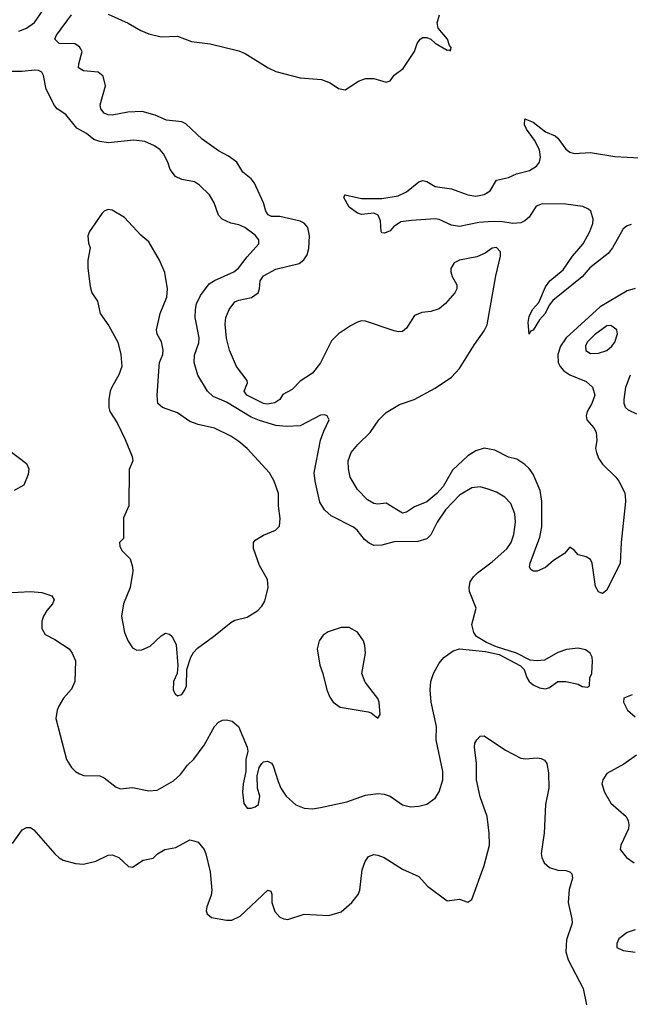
# Model space of a CAD drawing. Header units: inches. Extents: x 1384664 to 1536621, y 460766 to 646467.
# Tile 473 of 488: x 1464097 to 1467086, y 621413 to 626226. Entities that reach past the tile are written whole.
import ezdxf

# ---------------------------------------------------------------- set-up
doc = ezdxf.new("R2010")
doc.units = ezdxf.units.IN
doc.header["$MEASUREMENT"] = 0
doc.layers.add('B4662', color=7, linetype='Continuous')

msp = doc.modelspace()

# ---------------------------------------------------------------- linework, layer by layer
at = {"layer": 'B4662', "color": 5}
for points, elevation in [([(1464092.7, 626170), (1464130, 626184.2), (1464170, 626212.9), (1464210.7, 626270)], 740), ([(1467110, 624912.2), (1467070, 624899.9), (1466937.5, 624822.5), (1466771.3, 624670), (1466744.6, 624630), (1466731.4, 624590), (1466733.1, 624550), (1466741.8, 624530), (1466759.7, 624510), (1466790.1, 624490.1), (1466870, 624457.1), (1466900.3, 624430), (1466912.2, 624390), (1466897.8, 624350), (1466873.8, 624310), (1466869.3, 624289.3), (1466872.2, 624270), (1466907.7, 624230), (1466918, 624210), (1466921.6, 624170), (1466915.8, 624130), (1466919.5, 624110), (1466930, 624082), (1466950, 624052.7), (1467014.4, 623990), (1467028.5, 623970), (1467056.5, 623916.5), (1467060.2, 623900.2), (1467062.4, 623870), (1467041.4, 623670), (1467035.6, 623570), (1466970, 623438), (1466950, 623421.2), (1466930, 623429.3), (1466914.5, 623454.5), (1466899.1, 623570), (1466890, 623587), (1466870, 623599.7), (1466830, 623609.5), (1466810, 623632.7), (1466790, 623646.6), (1466763.4, 623616.6), (1466710, 623582.2), (1466670, 623547.8), (1466630, 623529.8), (1466609.8, 623529.8), (1466598.3, 623538.3), (1466591.6, 623550), (1466596, 623570), (1466643.2, 623696.8), (1466653.1, 623746.9), (1466651.9, 623871.9), (1466643.9, 623923.9), (1466610, 624004.2), (1466590, 624032.6), (1466570, 624051.3), (1466530, 624076.9), (1466490, 624087.3), (1466422.2, 624122.2), (1466370, 624131.7), (1466330, 624119), (1466290, 624094.5), (1466215.7, 624024.3), (1466170, 623943.5), (1466138.7, 623910), (1466090, 623869.2), (1466030, 623843.9), (1465990, 623818.4), (1465970, 623814.2), (1465890, 623862.7), (1465850, 623858), (1465830, 623860.7), (1465798.7, 623878.7), (1465749.9, 623929.9), (1465715, 623990), (1465706, 624030), (1465704, 624070), (1465719.7, 624110), (1465751.3, 624150), (1465811.7, 624208.3), (1465854.6, 624270), (1465890, 624305.4), (1465955.3, 624344.7), (1466028, 624370), (1466130, 624425.2), (1466210, 624478), (1466250, 624520.3), (1466322.2, 624637.8), (1466370, 624704.7), (1466385.3, 624734.7), (1466426.8, 624973.2), (1466450.7, 625070), (1466450, 625091.8), (1466430, 625111.9), (1466410, 625108.6), (1466374.9, 625085.1), (1466334, 625066), (1466249, 625051), (1466223, 625037), (1466207, 625010), (1466207.1, 624992.9), (1466213.7, 624970), (1466236.9, 624930), (1466236.5, 624910), (1466226.5, 624890), (1466181.6, 624838.4), (1466150, 624812.9), (1466110, 624798.9), (1466065.6, 624794.4), (1466030, 624779.7), (1465990, 624717.4), (1465970, 624702), (1465950, 624700.2), (1465930, 624705), (1465790, 624752.3), (1465770, 624753), (1465750, 624747.4), (1465716.1, 624730), (1465657.1, 624690), (1465623.3, 624656.7), (1465570, 624548.2), (1465530, 624498.3), (1465470, 624458.7), (1465430, 624418.7), (1465385.7, 624394.3), (1465370.3, 624370), (1465346.6, 624353.4), (1465310, 624345.8), (1465290, 624350.5), (1465208.7, 624390), (1465195.3, 624410), (1465212.7, 624450), (1465210, 624462.7), (1465158.9, 624530), (1465123.8, 624610), (1465110, 624668.7), (1465103.3, 624736.7), (1465105.3, 624770), (1465123.1, 624810), (1465150, 624846), (1465170, 624855), (1465231.8, 624868.2), (1465264.4, 624890), (1465271.3, 624910), (1465274.7, 624950), (1465290, 624974.3), (1465350, 625005.9), (1465465.4, 625034.6), (1465487.9, 625052.1), (1465504, 625076), (1465512.3, 625107.7), (1465515.2, 625170), (1465507.7, 625210), (1465490, 625231.8), (1465470, 625241.6), (1465370, 625263.4), (1465330, 625263.4), (1465312.6, 625272.6), (1465301.9, 625290), (1465290.7, 625330.7), (1465246.7, 625426.7), (1465230, 625447.7), (1465190, 625480.9), (1465159.3, 625530), (1465118.9, 625558.9), (1465070, 625584.3), (1464990, 625642.5), (1464910, 625716.2), (1464890, 625725.8), (1464815.2, 625735.2), (1464759.8, 625759.8), (1464696.8, 625776.8), (1464625.7, 625774.3), (1464550, 625758.8), (1464530, 625760.3), (1464510, 625768.6), (1464494, 625790), (1464491.1, 625810), (1464517.4, 625902.6), (1464505.7, 625950), (1464480.9, 625970), (1464410, 625976.2), (1464385.7, 625990), (1464386.4, 626010), (1464402.7, 626070), (1464390, 626093.7), (1464367.1, 626107.1), (1464289.9, 626109.9), (1464269.7, 626130), (1464277.3, 626150), (1464350.8, 626250)], 720), ([(1464530, 626252.2), (1464628.9, 626208.9), (1464690, 626172.6), (1464730, 626156.4), (1464790, 626142.6), (1464870, 626145.5), (1464938.8, 626118.8), (1465030, 626107.8), (1465170, 626074), (1465201.3, 626061.3), (1465312.7, 625990), (1465350, 625972.9), (1465470, 625941.3), (1465573.4, 625933.4), (1465616.4, 625916.4), (1465658, 625890), (1465690, 625883.8), (1465755.1, 625924.9), (1465790, 625937.6), (1465830, 625937.6), (1465890, 625920.5), (1465910, 625926.8), (1465930, 625954.8), (1465973.1, 625986.9), (1466029, 626070), (1466042.7, 626110), (1466057.2, 626130), (1466070, 626138), (1466090, 626139.1), (1466110, 626130.6), (1466130.5, 626110.5), (1466190, 626077.3), (1466198.8, 626078.8), (1466206, 626074), (1466209, 626090), (1466200.4, 626100.4), (1466190.9, 626130), (1466144.5, 626184.5), (1466140.7, 626210), (1466151.4, 626250)], 720), ([(1464030, 623423.7), (1464150, 623431.5), (1464206.4, 623426.4), (1464254, 623410), (1464265.5, 623390), (1464257.1, 623370), (1464230, 623338.4), (1464213.1, 623310), (1464205.3, 623285.3), (1464204.9, 623250), (1464221.2, 623221.2), (1464270, 623196.4), (1464339.5, 623150), (1464354.6, 623130), (1464371, 623091), (1464366.7, 622990), (1464350, 622954), (1464312.2, 622910), (1464288.4, 622870), (1464280.4, 622850), (1464274.9, 622810), (1464326.4, 622610), (1464350, 622570.7), (1464370, 622550.7), (1464390, 622538.8), (1464410.7, 622530.7), (1464490, 622530.4), (1464510, 622520.4), (1464570, 622473.7), (1464590, 622466), (1464650, 622472.8), (1464730, 622455.9), (1464770, 622460.2), (1464850, 622505.2), (1464883.9, 622536.1), (1464919, 622581), (1464949.2, 622610.8), (1465000.8, 622679.2), (1465050, 622770.4), (1465070, 622792.4), (1465090, 622802.4), (1465110, 622803.1), (1465136.5, 622796.5), (1465167.7, 622770), (1465210.5, 622670), (1465213, 622650), (1465204.2, 622610), (1465204.4, 622550), (1465190.6, 622490), (1465187.4, 622450), (1465194.4, 622394.4), (1465210, 622371.3), (1465230, 622371), (1465250, 622377.3), (1465265.2, 622390), (1465272.3, 622430), (1465261.2, 622470), (1465259, 622530), (1465269.4, 622570.6), (1465282, 622590), (1465290, 622598), (1465310, 622602), (1465330, 622592), (1465338, 622578), (1465362, 622502), (1465375.8, 622470), (1465401.1, 622430), (1465448.5, 622388.5), (1465490, 622371.6), (1465530, 622368.9), (1465570, 622374.9), (1465698.2, 622401.8), (1465790, 622434.9), (1465850, 622443.7), (1465880.7, 622440.7), (1465910.3, 622430.3), (1465970, 622387.7), (1466010, 622378), (1466050, 622380.7), (1466090, 622390.8), (1466130, 622420.7), (1466150, 622451), (1466168.2, 622510), (1466168.3, 622550), (1466134.9, 622705.1), (1466136.4, 622770), (1466111.4, 622890), (1466106.3, 622950), (1466109.8, 622990), (1466122.8, 623030), (1466150, 623080.4), (1466172.7, 623107.3), (1466219.3, 623140.7), (1466250, 623150.3), (1466376.9, 623136.9), (1466442.9, 623122.9), (1466548, 623068), (1466566, 623050), (1466578.8, 623010), (1466590, 622991.3), (1466610, 622974.8), (1466640.5, 622960.5), (1466670, 622954.8), (1466690, 622961), (1466730, 622990.7), (1466770.5, 622990.5), (1466830, 622978), (1466850, 622966.8), (1466876.4, 622963.6), (1466886, 622970), (1466888, 623008), (1466897.2, 623030), (1466900.7, 623090), (1466898.4, 623110), (1466889.3, 623130), (1466866.2, 623146.2), (1466830, 623153.3), (1466773.5, 623146.5), (1466730, 623131.8), (1466665.5, 623094.5), (1466630, 623091.8), (1466595.6, 623095.6), (1466528.7, 623130), (1466430, 623159.5), (1466381.1, 623181.1), (1466332.7, 623210), (1466319.5, 623230), (1466309.6, 623270), (1466331.2, 623350), (1466298.8, 623430), (1466296.8, 623450), (1466302, 623478), (1466317.5, 623502.5), (1466338.2, 623521.8), (1466410, 623576.2), (1466480.7, 623639.3), (1466502.2, 623670), (1466515.8, 623710), (1466523.4, 623770), (1466520.6, 623810), (1466500.9, 623860.9), (1466472.1, 623892.1), (1466430, 623916.5), (1466390, 623931.7), (1466350, 623942), (1466310, 623938), (1466250, 623901.7), (1466180.5, 623830), (1466140.1, 623770), (1466110, 623707.8), (1466090, 623688.3), (1466045.1, 623674.9), (1465930, 623674), (1465870, 623657), (1465830, 623655.8), (1465806.8, 623666.8), (1465784.4, 623684.4), (1465748.2, 623730), (1465730, 623745.7), (1465621.3, 623801.3), (1465589, 623830), (1465566.8, 623866.8), (1465542.5, 623970), (1465538.5, 624010), (1465569.8, 624170.2), (1465585.2, 624214.8), (1465612.4, 624270), (1465601.2, 624290), (1465590, 624294), (1465570, 624292.4), (1465470, 624240.7), (1465403.5, 624236.5), (1465350, 624242.2), (1465270, 624266.4), (1465230, 624283.4), (1465110, 624356.7), (1465044.4, 624384.4), (1465016.5, 624410), (1464968.5, 624488.5), (1464950.9, 624550), (1464953.5, 624586.5), (1464973.5, 624646.5), (1464975.9, 624670), (1464955.8, 624770), (1464957, 624810), (1464963.3, 624836.7), (1464982.1, 624877.9), (1465025, 624935), (1465050, 624951.7), (1465145.9, 624994.1), (1465168.6, 625011.4), (1465210, 625066.5), (1465268, 625130), (1465268, 625150), (1465250, 625172.1), (1465199.5, 625210), (1465170, 625222.3), (1465130, 625231.1), (1465087.3, 625250), (1465069.7, 625270), (1465048.3, 625330), (1465026, 625370), (1464976.6, 625416.6), (1464953, 625433), (1464890, 625444.2), (1464860.1, 625460.1), (1464833.6, 625493.6), (1464821.7, 625530), (1464801.7, 625570), (1464784.7, 625590), (1464757.6, 625610), (1464710, 625629.8), (1464656.4, 625636.4), (1464530, 625624.5), (1464490, 625629.9), (1464460.7, 625640.7), (1464423.5, 625670), (1464376.1, 625696.1), (1464322.4, 625762.4), (1464280.5, 625790), (1464267.1, 625807.1), (1464226.4, 625886.4), (1464213.4, 625953.4), (1464206.3, 625970), (1464190, 625978.2), (1464170, 625978.8), (1464110, 625972.3), (1464050, 625972.1)], 740), ([(1467090, 625225), (1467070, 625218.7), (1467050, 625204.2), (1466998.9, 625110), (1466976.6, 625083.4), (1466887.5, 625012.5), (1466850, 624969), (1466706, 624854), (1466689, 624831), (1466668.6, 624790), (1466641.6, 624758.4), (1466610, 624708.5), (1466596.5, 624703.5), (1466590, 624689.3), (1466586, 624746), (1466590, 624774.9), (1466607.3, 624810), (1466637, 624843), (1466670, 624920.5), (1466692.4, 624950), (1466756.8, 625003.2), (1466802.8, 625070), (1466854.6, 625130), (1466887.2, 625190), (1466901.6, 625230), (1466903.6, 625250), (1466891.7, 625290), (1466880.1, 625300.1), (1466852.3, 625312.3), (1466770, 625324.7), (1466654, 625326), (1466625, 625315), (1466590, 625261.3), (1466570, 625242.4), (1466550, 625232.4), (1466510.1, 625229.9), (1466450, 625239.5), (1466390, 625238.2), (1466344.8, 625235.2), (1466250, 625215), (1466210, 625222), (1466150, 625249.4), (1466130, 625251.8), (1466015.2, 625244.8), (1465962.6, 625237.4), (1465927, 625213), (1465910, 625193.3), (1465882.4, 625182.4), (1465870, 625183.7), (1465866, 625190), (1465863, 625243), (1465851.1, 625271.1), (1465830, 625279.6), (1465770, 625273.7), (1465750, 625280.4), (1465709.4, 625309.4), (1465683.3, 625356.7), (1465688.9, 625368.9), (1465686, 625370), (1465689.6, 625370.4), (1465770, 625351), (1465870, 625352.3), (1465950, 625365), (1465990, 625384.8), (1466050, 625432.6), (1466070, 625439.8), (1466090, 625435.5), (1466131, 625411), (1466210, 625398.4), (1466290, 625369.4), (1466330, 625363.9), (1466370, 625371.9), (1466399.4, 625390), (1466430, 625440.9), (1466490, 625454.2), (1466528.4, 625471.6), (1466592, 625488), (1466626.6, 625510), (1466640.9, 625530), (1466646.6, 625553.4), (1466641.1, 625590), (1466617.2, 625637.2), (1466577.2, 625690), (1466568.3, 625711.7), (1466570, 625740.7), (1466610, 625724.5), (1466670, 625677.1), (1466717.5, 625657.5), (1466730, 625647.4), (1466770, 625592.3), (1466790, 625577.5), (1466810, 625571.1), (1466890, 625576.1), (1467010, 625556.3), (1467130, 625550.8)], 680), ([(1467118, 624298), (1467076.6, 624316.6), (1467062.7, 624330), (1467055.1, 624350), (1467055.6, 624370), (1467063.5, 624430), (1467086.3, 624490)], 720), ([(1464042.7, 624122.6), (1464130, 624056.4), (1464142, 624030), (1464138, 624002), (1464117.3, 623950), (1464070, 623924.5)], 740), ([(1467094.4, 622925.6), (1467054, 622910), (1467052, 622890), (1467071.1, 622851.1), (1467110, 622818)], 740), ([(1464061.6, 622198.4), (1464110, 622265.5), (1464130, 622276.3), (1464150, 622277.3), (1464166, 622266), (1464270, 622148.2), (1464290, 622128.4), (1464310, 622117.1), (1464370, 622101.6), (1464410, 622097.3), (1464470, 622113), (1464530, 622142.4), (1464550, 622143.8), (1464582.8, 622130), (1464630, 622086), (1464650, 622082.8), (1464702, 622118), (1464750, 622127.3), (1464772.1, 622147.9), (1464808, 622170), (1464860.7, 622179.3), (1464930, 622216), (1464948.9, 622211.1), (1464970, 622204.9), (1464999.5, 622170), (1465008.9, 622148.9), (1465030, 622061), (1465037.2, 621970), (1465034, 621946), (1465012.4, 621890), (1465010.6, 621870), (1465015.5, 621855.5), (1465036.3, 621836.3), (1465110, 621824.4), (1465135.6, 621824.4), (1465177, 621843), (1465310.8, 621970.8), (1465326, 621966), (1465330.5, 621950.5), (1465330.4, 621910), (1465345.9, 621865.9), (1465370, 621839.1), (1465390, 621830.5), (1465410, 621827.7), (1465490, 621852.7), (1465610, 621846.3), (1465670, 621864.9), (1465723.1, 621910), (1465753.5, 621950), (1465762, 621970), (1465774, 622070), (1465788.4, 622111.6), (1465804.9, 622135.1), (1465830, 622144.7), (1465850, 622142.2), (1465880.4, 622130), (1465970, 622072.6), (1466050, 622037.4), (1466092.4, 621990), (1466190, 621918.8), (1466250, 621926), (1466290, 621911.3), (1466310, 621924.7), (1466370, 622090.7), (1466395.8, 622190), (1466394.8, 622250), (1466384.8, 622330), (1466350, 622426.6), (1466332.4, 622510), (1466332.9, 622590), (1466323.6, 622670), (1466324.5, 622690), (1466333.8, 622706.2), (1466350, 622722.8), (1466370, 622724.9), (1466475.1, 622655.1), (1466550, 622616.4), (1466571.9, 622611.9), (1466630, 622617), (1466650, 622614), (1466665.8, 622605.9), (1466676.5, 622590), (1466685, 622544.9), (1466686.4, 622470), (1466670.2, 622389.8), (1466663.2, 622250), (1466648.8, 622150), (1466652.2, 622130), (1466663.8, 622103.8), (1466690, 622081.3), (1466730, 622068.2), (1466770, 622067.3), (1466790, 622060.7), (1466799.1, 622050), (1466803, 622030), (1466785.8, 621974.1), (1466781.1, 621910), (1466799.5, 621830), (1466800.3, 621810), (1466772.4, 621727.6), (1466769.1, 621670), (1466781.3, 621630), (1466854.2, 621490), (1466871.8, 621410)], 720), ([(1467115.5, 622630), (1467054.1, 622585.9), (1466970, 622540.9), (1466950.4, 622510), (1466946.7, 622490), (1466958.7, 622450), (1466990, 622395.5), (1467064.9, 622330), (1467074.9, 622310), (1467078.4, 622290), (1467075.8, 622270), (1467039.1, 622190), (1467036.3, 622170), (1467066, 622130), (1467103.8, 622103.8)], 740), ([(1467110, 621776.2), (1467070, 621764.5), (1467030, 621732.3), (1467019.1, 621710), (1467018.8, 621690), (1467050, 621675.5), (1467110, 621668.4)], 740)]:
    msp.add_lwpolyline(points, dxfattribs=dict(at, elevation=elevation))
for points, elevation in [([(1464530, 625298), (1464510, 625289.3), (1464500.3, 625279.7), (1464438.8, 625190), (1464430.8, 625170), (1464434, 625134), (1464442.8, 625110), (1464430.8, 625050), (1464431.1, 625011.1), (1464441.6, 624921.6), (1464450.4, 624890.4), (1464478, 624850), (1464491, 624790), (1464533, 624730), (1464578, 624650), (1464593, 624590), (1464597.3, 624530), (1464582.8, 624490), (1464547.7, 624430), (1464540.7, 624410), (1464533.4, 624370), (1464533, 624330), (1464539.1, 624310), (1464574.4, 624254.4), (1464614, 624174), (1464647.7, 624090), (1464650.6, 624070), (1464633, 624027), (1464631.3, 623850), (1464606, 623790), (1464604.7, 623690), (1464586, 623670), (1464587.7, 623650), (1464599.1, 623630), (1464638, 623590), (1464650, 623552), (1464650.4, 623529.6), (1464638, 623450), (1464604.9, 623370), (1464594.9, 623310), (1464610.4, 623230), (1464627.5, 623187.5), (1464650, 623154.8), (1464670, 623144), (1464694.8, 623145.2), (1464735.9, 623164.1), (1464790, 623214), (1464810, 623226.8), (1464830, 623222.8), (1464842.8, 623210), (1464862.8, 623170), (1464871, 623069), (1464867.3, 623030), (1464850.7, 622990), (1464847.7, 622947.7), (1464858, 622930), (1464870, 622921), (1464890, 622927.3), (1464906, 622950), (1464913.6, 622970), (1464916, 623050), (1464935.1, 623110), (1464947, 623133), (1464967.1, 623152.9), (1465046, 623210), (1465130, 623278.8), (1465150, 623290.8), (1465210, 623306), (1465262, 623338), (1465281.5, 623358.5), (1465296.6, 623383.4), (1465312.7, 623450), (1465309.3, 623490), (1465270, 623558), (1465241.5, 623641.5), (1465241.2, 623670), (1465250, 623681), (1465290, 623706.8), (1465349.5, 623730.5), (1465369.2, 623750), (1465371.9, 623788.1), (1465363.5, 623850), (1465363, 623910), (1465343, 623970), (1465319.7, 624010), (1465210, 624129.6), (1465170, 624163.6), (1465129.7, 624189.7), (1465050, 624228.5), (1464970, 624247.2), (1464930, 624262.3), (1464870, 624303.6), (1464795.3, 624330), (1464773.2, 624350), (1464769.4, 624389.4), (1464779.5, 624530), (1464782, 624550), (1464798, 624590), (1464799.7, 624610), (1464791.1, 624651.1), (1464770, 624688.7), (1464766, 624710), (1464785.4, 624790), (1464818, 624870), (1464819.8, 624910), (1464807.3, 624990), (1464781, 625050), (1464730, 625140.7), (1464690, 625172), (1464610, 625259.3), (1464550, 625295.1)], 760), ([(1466990, 624730.8), (1466970, 624728.6), (1466910, 624685.5), (1466874.7, 624650), (1466865.7, 624630), (1466868.3, 624608.3), (1466890, 624594.7), (1466930, 624595.4), (1466970, 624609.4), (1466994.8, 624630), (1467009.8, 624650), (1467023.1, 624690), (1467018.7, 624710)], 740), ([(1465710, 623254.5), (1465670, 623254.5), (1465606.3, 623233.7), (1465583.1, 623216.9), (1465562, 623190), (1465553, 623150), (1465566.4, 623070), (1465581.3, 623030), (1465600.5, 622950), (1465614.6, 622914.6), (1465630.5, 622890.5), (1465665.8, 622865.8), (1465802, 622842), (1465816.8, 622836.8), (1465850, 622812), (1465862, 622830), (1465856, 622890), (1465850, 622908), (1465787.8, 622987.8), (1465772.3, 623030), (1465789.5, 623130), (1465786.8, 623166.8), (1465779.3, 623190), (1465750, 623232.3)], 760)]:
    msp.add_lwpolyline(points, close=True, dxfattribs=dict(at, elevation=elevation))

doc.saveas('drawing.dxf')
